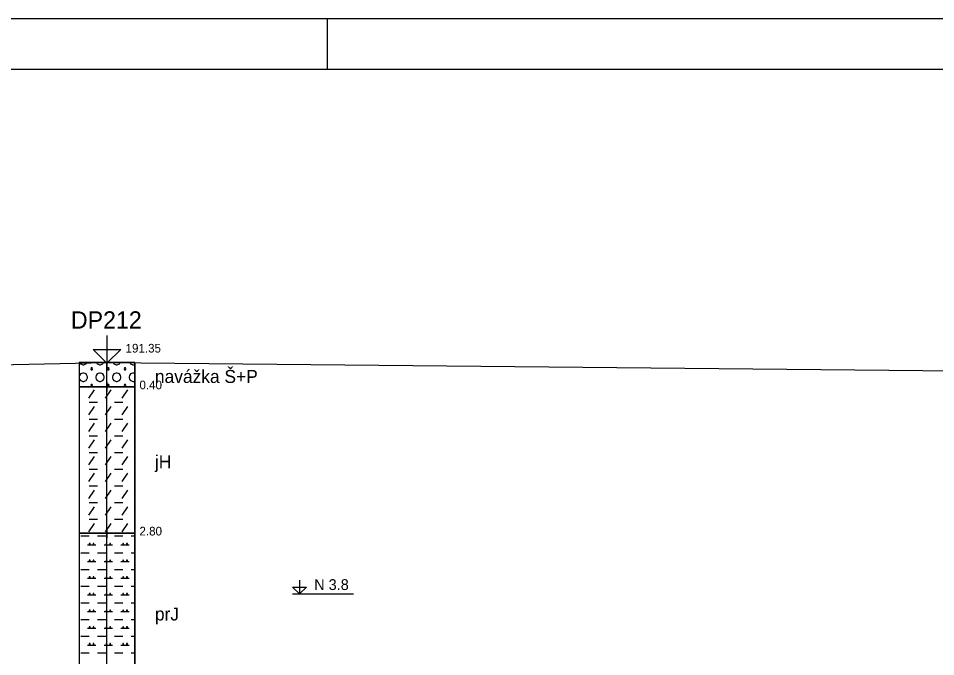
# Model space of a CAD drawing. Extents: x 3042 to 4120, y 576 to 2694.
# Drawn here: x 3883.6 to 3959, y 2237.2 to 2289.6 of the extents above; entities that cross this region are included whole.
import ezdxf

# ---------------------------------------------------------------- set-up
doc = ezdxf.new("R2010")
doc.units = 0
for name, color, linetype in [('1', 7, 'Continuous'), ('11', 7, 'Continuous'), ('15', 7, 'Continuous'), ('16', 7, 'Continuous'), ('17', 7, 'Continuous'), ('18', 7, 'Continuous'), ('2', 7, 'Continuous'), ('51', 7, 'Continuous'), ('52', 7, 'Continuous'), ('53', 7, 'Continuous'), ('56', 7, 'Continuous'), ('61', 7, 'Continuous')]:
    doc.layers.add(name, color=color, linetype=linetype)

msp = doc.modelspace()

# ---------------------------------------------------------------- linework, layer by layer
at = {"layer": '1'}
for points in [[(3699.011, 2289.585), (4119.511, 2289.585), (4119.511, 2184.585), (3699.011, 2184.585), (3699.011, 2289.585)], [(3703.202, 2188.776), (4115.32, 2188.776), (4115.32, 2285.394), (3703.202, 2285.394), (3703.202, 2188.776)]]:
    msp.add_lwpolyline(points, dxfattribs=at)
at = {"layer": '11'}
for p, q in [((3798.001, 2259.485), (3890.891, 2261.335)), ((3890.891, 2261.335), (4020.521, 2260.085))]:
    msp.add_line(p, q, dxfattribs=at)
at = {"layer": '15'}
msp.add_lwpolyline([(3890.891, 2263.558), (3890.891, 2261.272), (3889.748, 2262.415), (3892.034, 2262.415), (3890.891, 2261.272)], dxfattribs=at)
at = {"layer": '18'}
msp.add_line((3890.891, 2209.585), (3890.891, 2261.335), dxfattribs=at)
at = {"layer": '2'}
msp.add_lwpolyline([(3909.011, 2285.394), (3909.011, 2289.585)], dxfattribs=at)
at = {"layer": '51'}
for points in [[(3888.605, 2259.335), (3893.177, 2259.335), (3893.177, 2261.335), (3888.605, 2261.335)], [(3888.605, 2247.335), (3893.177, 2247.335), (3893.177, 2259.335), (3888.605, 2259.335)], [(3888.605, 2234.335), (3893.177, 2234.335), (3893.177, 2247.335), (3888.605, 2247.335)]]:
    msp.add_lwpolyline(points, close=True, dxfattribs=at)
for points in [[(3888.646, 2261.335), (3888.714, 2261.232), (3888.791, 2261.194), (3888.905, 2261.156), (3888.981, 2261.156), (3889.095, 2261.194), (3889.172, 2261.232), (3889.24, 2261.335)], [(3890.017, 2261.335), (3890.086, 2261.232), (3890.162, 2261.194), (3890.276, 2261.156), (3890.353, 2261.156), (3890.467, 2261.194), (3890.543, 2261.232), (3890.612, 2261.335)], [(3891.389, 2261.335), (3891.458, 2261.232), (3891.534, 2261.194), (3891.648, 2261.156), (3891.724, 2261.156), (3891.839, 2261.194), (3891.915, 2261.232), (3891.983, 2261.335)], [(3892.761, 2261.335), (3892.829, 2261.232), (3892.905, 2261.194), (3893.02, 2261.156), (3893.096, 2261.156), (3893.177, 2261.183)], [(3888.905, 2260.47), (3888.791, 2260.432), (3888.714, 2260.394), (3888.638, 2260.28), (3888.6, 2260.165), (3888.6, 2260.089), (3888.638, 2259.975), (3888.714, 2259.861), (3888.791, 2259.823), (3888.905, 2259.784), (3888.981, 2259.784), (3889.095, 2259.823), (3889.172, 2259.861), (3889.248, 2259.975), (3889.286, 2260.089), (3889.286, 2260.165), (3889.248, 2260.28), (3889.172, 2260.394), (3889.095, 2260.432), (3888.981, 2260.47), (3888.905, 2260.47)], [(3889.591, 2260.889), (3889.553, 2260.813), (3889.591, 2260.737), (3889.667, 2260.737), (3889.705, 2260.813), (3889.667, 2260.889), (3889.591, 2260.889), (3889.667, 2260.737)], [(3890.276, 2260.47), (3890.162, 2260.432), (3890.086, 2260.394), (3890.01, 2260.28), (3889.972, 2260.165), (3889.972, 2260.089), (3890.01, 2259.975), (3890.086, 2259.861), (3890.162, 2259.823), (3890.276, 2259.784), (3890.353, 2259.784), (3890.467, 2259.823), (3890.543, 2259.861), (3890.619, 2259.975), (3890.657, 2260.089), (3890.657, 2260.165), (3890.619, 2260.28), (3890.543, 2260.394), (3890.467, 2260.432), (3890.353, 2260.47), (3890.276, 2260.47)], [(3890.962, 2260.889), (3890.924, 2260.813), (3890.962, 2260.737), (3891.038, 2260.737), (3891.077, 2260.813), (3891.038, 2260.889), (3890.962, 2260.889), (3891.038, 2260.737)], [(3891.648, 2260.47), (3891.534, 2260.432), (3891.458, 2260.394), (3891.381, 2260.28), (3891.343, 2260.165), (3891.343, 2260.089), (3891.381, 2259.975), (3891.458, 2259.861), (3891.534, 2259.823), (3891.648, 2259.784), (3891.724, 2259.784), (3891.839, 2259.823), (3891.915, 2259.861), (3891.991, 2259.975), (3892.029, 2260.089), (3892.029, 2260.165), (3891.991, 2260.28), (3891.915, 2260.394), (3891.839, 2260.432), (3891.724, 2260.47), (3891.648, 2260.47)], [(3892.334, 2260.889), (3892.296, 2260.813), (3892.334, 2260.737), (3892.41, 2260.737), (3892.448, 2260.813), (3892.41, 2260.889), (3892.334, 2260.889), (3892.41, 2260.737)], [(3893.02, 2260.47), (3892.905, 2260.432), (3892.829, 2260.394), (3892.753, 2260.28), (3892.715, 2260.165), (3892.715, 2260.089), (3892.753, 2259.975), (3892.829, 2259.861), (3892.905, 2259.823), (3893.02, 2259.784), (3893.096, 2259.784), (3893.177, 2259.811)], [(3893.177, 2260.443), (3893.096, 2260.47), (3893.02, 2260.47)], [(3889.4, 2258.413), (3889.857, 2259.099)], [(3889.591, 2259.518), (3889.553, 2259.442), (3889.591, 2259.365), (3889.667, 2259.365), (3889.705, 2259.442), (3889.667, 2259.518), (3889.591, 2259.518), (3889.667, 2259.365)], [(3890.772, 2258.413), (3891.229, 2259.099)], [(3890.962, 2259.518), (3890.924, 2259.442), (3890.962, 2259.365), (3891.038, 2259.365), (3891.077, 2259.442), (3891.038, 2259.518), (3890.962, 2259.518), (3891.038, 2259.365)], [(3892.143, 2258.413), (3892.601, 2259.099)], [(3892.334, 2259.518), (3892.296, 2259.442), (3892.334, 2259.365), (3892.41, 2259.365), (3892.448, 2259.442), (3892.41, 2259.518), (3892.334, 2259.518), (3892.41, 2259.365)], [(3889.438, 2258.07), (3890.124, 2258.07)], [(3891.496, 2258.07), (3892.181, 2258.07)], [(3889.4, 2257.041), (3889.857, 2257.727)], [(3890.772, 2257.041), (3891.229, 2257.727)], [(3892.143, 2257.041), (3892.601, 2257.727)], [(3889.438, 2256.698), (3890.124, 2256.698)], [(3891.496, 2256.698), (3892.181, 2256.698)], [(3889.4, 2255.67), (3889.857, 2256.355)], [(3890.772, 2255.67), (3891.229, 2256.355)], [(3892.143, 2255.67), (3892.601, 2256.355)], [(3889.438, 2255.327), (3890.124, 2255.327)], [(3891.496, 2255.327), (3892.181, 2255.327)], [(3889.4, 2254.298), (3889.857, 2254.984)], [(3890.772, 2254.298), (3891.229, 2254.984)], [(3892.143, 2254.298), (3892.601, 2254.984)], [(3889.4, 2252.926), (3889.857, 2253.612)], [(3889.438, 2253.955), (3890.124, 2253.955)], [(3890.772, 2252.926), (3891.229, 2253.612)], [(3891.496, 2253.955), (3892.181, 2253.955)], [(3892.143, 2252.926), (3892.601, 2253.612)], [(3889.4, 2251.555), (3889.857, 2252.241)], [(3889.438, 2252.584), (3890.124, 2252.584)], [(3890.772, 2251.555), (3891.229, 2252.241)], [(3891.496, 2252.584), (3892.181, 2252.584)], [(3892.143, 2251.555), (3892.601, 2252.241)], [(3889.4, 2250.183), (3889.857, 2250.869)], [(3889.438, 2251.212), (3890.124, 2251.212)], [(3890.772, 2250.183), (3891.229, 2250.869)], [(3891.496, 2251.212), (3892.181, 2251.212)], [(3892.143, 2250.183), (3892.601, 2250.869)], [(3889.438, 2249.84), (3890.124, 2249.84)], [(3891.496, 2249.84), (3892.181, 2249.84)], [(3889.4, 2248.812), (3889.857, 2249.497)], [(3890.772, 2248.812), (3891.229, 2249.497)], [(3892.143, 2248.812), (3892.601, 2249.497)], [(3889.438, 2248.469), (3890.124, 2248.469)], [(3891.496, 2248.469), (3892.181, 2248.469)], [(3889.4, 2247.44), (3889.857, 2248.126)], [(3890.772, 2247.44), (3891.229, 2248.126)], [(3892.143, 2247.44), (3892.601, 2248.126)], [(3888.752, 2247.097), (3889.438, 2247.097)], [(3890.124, 2247.097), (3890.81, 2247.097)], [(3891.496, 2247.097), (3892.181, 2247.097)], [(3892.867, 2247.097), (3893.177, 2247.097)], [(3889.286, 2246.373), (3889.972, 2246.373)], [(3889.438, 2246.488), (3889.438, 2246.411), (3889.514, 2246.411), (3889.514, 2246.488), (3889.438, 2246.488), (3889.514, 2246.411)], [(3889.743, 2246.488), (3889.743, 2246.411), (3889.819, 2246.411), (3889.819, 2246.488), (3889.743, 2246.488), (3889.819, 2246.411)], [(3890.657, 2246.373), (3891.343, 2246.373)], [(3890.81, 2246.488), (3890.81, 2246.411), (3890.886, 2246.411), (3890.886, 2246.488), (3890.81, 2246.488), (3890.886, 2246.411)], [(3891.115, 2246.488), (3891.115, 2246.411), (3891.191, 2246.411), (3891.191, 2246.488), (3891.115, 2246.488), (3891.191, 2246.411)], [(3892.029, 2246.373), (3892.715, 2246.373)], [(3892.181, 2246.488), (3892.181, 2246.411), (3892.258, 2246.411), (3892.258, 2246.488), (3892.181, 2246.488), (3892.258, 2246.411)], [(3892.486, 2246.488), (3892.486, 2246.411), (3892.562, 2246.411), (3892.562, 2246.488), (3892.486, 2246.488), (3892.562, 2246.411)], [(3888.752, 2245.726), (3889.438, 2245.726)], [(3890.124, 2245.726), (3890.81, 2245.726)], [(3891.496, 2245.726), (3892.181, 2245.726)], [(3892.867, 2245.726), (3893.177, 2245.726)], [(3889.286, 2245.002), (3889.972, 2245.002)], [(3889.438, 2245.116), (3889.438, 2245.04), (3889.514, 2245.04), (3889.514, 2245.116), (3889.438, 2245.116), (3889.514, 2245.04)], [(3889.743, 2245.116), (3889.743, 2245.04), (3889.819, 2245.04), (3889.819, 2245.116), (3889.743, 2245.116), (3889.819, 2245.04)], [(3890.657, 2245.002), (3891.343, 2245.002)], [(3890.81, 2245.116), (3890.81, 2245.04), (3890.886, 2245.04), (3890.886, 2245.116), (3890.81, 2245.116), (3890.886, 2245.04)], [(3891.115, 2245.116), (3891.115, 2245.04), (3891.191, 2245.04), (3891.191, 2245.116), (3891.115, 2245.116), (3891.191, 2245.04)], [(3892.029, 2245.002), (3892.715, 2245.002)], [(3892.181, 2245.116), (3892.181, 2245.04), (3892.258, 2245.04), (3892.258, 2245.116), (3892.181, 2245.116), (3892.258, 2245.04)], [(3892.486, 2245.116), (3892.486, 2245.04), (3892.562, 2245.04), (3892.562, 2245.116), (3892.486, 2245.116), (3892.562, 2245.04)], [(3888.752, 2244.354), (3889.438, 2244.354)], [(3889.438, 2243.744), (3889.438, 2243.668), (3889.514, 2243.668), (3889.514, 2243.744), (3889.438, 2243.744), (3889.514, 2243.668)], [(3889.743, 2243.744), (3889.743, 2243.668), (3889.819, 2243.668), (3889.819, 2243.744), (3889.743, 2243.744), (3889.819, 2243.668)], [(3890.124, 2244.354), (3890.81, 2244.354)], [(3890.81, 2243.744), (3890.81, 2243.668), (3890.886, 2243.668), (3890.886, 2243.744), (3890.81, 2243.744), (3890.886, 2243.668)], [(3891.115, 2243.744), (3891.115, 2243.668), (3891.191, 2243.668), (3891.191, 2243.744), (3891.115, 2243.744), (3891.191, 2243.668)], [(3891.496, 2244.354), (3892.181, 2244.354)], [(3892.181, 2243.744), (3892.181, 2243.668), (3892.258, 2243.668), (3892.258, 2243.744), (3892.181, 2243.744), (3892.258, 2243.668)], [(3892.486, 2243.744), (3892.486, 2243.668), (3892.562, 2243.668), (3892.562, 2243.744), (3892.486, 2243.744), (3892.562, 2243.668)], [(3892.867, 2244.354), (3893.177, 2244.354)], [(3888.752, 2242.982), (3889.438, 2242.982)], [(3889.286, 2243.63), (3889.972, 2243.63)], [(3890.124, 2242.982), (3890.81, 2242.982)], [(3890.657, 2243.63), (3891.343, 2243.63)], [(3891.496, 2242.982), (3892.181, 2242.982)], [(3892.029, 2243.63), (3892.715, 2243.63)], [(3892.867, 2242.982), (3893.177, 2242.982)], [(3889.286, 2242.258), (3889.972, 2242.258)], [(3889.438, 2242.373), (3889.438, 2242.297), (3889.514, 2242.297), (3889.514, 2242.373), (3889.438, 2242.373), (3889.514, 2242.297)], [(3889.743, 2242.373), (3889.743, 2242.297), (3889.819, 2242.297), (3889.819, 2242.373), (3889.743, 2242.373), (3889.819, 2242.297)], [(3890.657, 2242.258), (3891.343, 2242.258)], [(3890.81, 2242.373), (3890.81, 2242.297), (3890.886, 2242.297), (3890.886, 2242.373), (3890.81, 2242.373), (3890.886, 2242.297)], [(3891.115, 2242.373), (3891.115, 2242.297), (3891.191, 2242.297), (3891.191, 2242.373), (3891.115, 2242.373), (3891.191, 2242.297)], [(3892.029, 2242.258), (3892.715, 2242.258)], [(3892.181, 2242.373), (3892.181, 2242.297), (3892.258, 2242.297), (3892.258, 2242.373), (3892.181, 2242.373), (3892.258, 2242.297)], [(3892.486, 2242.373), (3892.486, 2242.297), (3892.562, 2242.297), (3892.562, 2242.373), (3892.486, 2242.373), (3892.562, 2242.297)], [(3888.752, 2241.611), (3889.438, 2241.611)], [(3890.124, 2241.611), (3890.81, 2241.611)], [(3891.496, 2241.611), (3892.181, 2241.611)], [(3892.867, 2241.611), (3893.177, 2241.611)], [(3889.286, 2240.887), (3889.972, 2240.887)], [(3889.438, 2241.001), (3889.438, 2240.925), (3889.514, 2240.925), (3889.514, 2241.001), (3889.438, 2241.001), (3889.514, 2240.925)], [(3889.743, 2241.001), (3889.743, 2240.925), (3889.819, 2240.925), (3889.819, 2241.001), (3889.743, 2241.001), (3889.819, 2240.925)], [(3890.657, 2240.887), (3891.343, 2240.887)], [(3890.81, 2241.001), (3890.81, 2240.925), (3890.886, 2240.925), (3890.886, 2241.001), (3890.81, 2241.001), (3890.886, 2240.925)], [(3891.115, 2241.001), (3891.115, 2240.925), (3891.191, 2240.925), (3891.191, 2241.001), (3891.115, 2241.001), (3891.191, 2240.925)], [(3892.029, 2240.887), (3892.715, 2240.887)], [(3892.181, 2241.001), (3892.181, 2240.925), (3892.258, 2240.925), (3892.258, 2241.001), (3892.181, 2241.001), (3892.258, 2240.925)], [(3892.486, 2241.001), (3892.486, 2240.925), (3892.562, 2240.925), (3892.562, 2241.001), (3892.486, 2241.001), (3892.562, 2240.925)], [(3888.752, 2240.239), (3889.438, 2240.239)], [(3890.124, 2240.239), (3890.81, 2240.239)], [(3891.496, 2240.239), (3892.181, 2240.239)], [(3892.867, 2240.239), (3893.177, 2240.239)], [(3889.286, 2239.515), (3889.972, 2239.515)], [(3889.438, 2239.63), (3889.438, 2239.553), (3889.514, 2239.553), (3889.514, 2239.63), (3889.438, 2239.63), (3889.514, 2239.553)], [(3889.743, 2239.63), (3889.743, 2239.553), (3889.819, 2239.553), (3889.819, 2239.63), (3889.743, 2239.63), (3889.819, 2239.553)], [(3890.657, 2239.515), (3891.343, 2239.515)], [(3890.81, 2239.63), (3890.81, 2239.553), (3890.886, 2239.553), (3890.886, 2239.63), (3890.81, 2239.63), (3890.886, 2239.553)], [(3891.115, 2239.63), (3891.115, 2239.553), (3891.191, 2239.553), (3891.191, 2239.63), (3891.115, 2239.63), (3891.191, 2239.553)], [(3892.029, 2239.515), (3892.715, 2239.515)], [(3892.181, 2239.63), (3892.181, 2239.553), (3892.258, 2239.553), (3892.258, 2239.63), (3892.181, 2239.63), (3892.258, 2239.553)], [(3892.486, 2239.63), (3892.486, 2239.553), (3892.562, 2239.553), (3892.562, 2239.63), (3892.486, 2239.63), (3892.562, 2239.553)], [(3888.752, 2238.868), (3889.438, 2238.868)], [(3890.124, 2238.868), (3890.81, 2238.868)], [(3891.496, 2238.868), (3892.181, 2238.868)], [(3892.867, 2238.868), (3893.177, 2238.868)], [(3889.286, 2238.144), (3889.972, 2238.144)], [(3889.438, 2238.258), (3889.438, 2238.182), (3889.514, 2238.182), (3889.514, 2238.258), (3889.438, 2238.258), (3889.514, 2238.182)], [(3889.743, 2238.258), (3889.743, 2238.182), (3889.819, 2238.182), (3889.819, 2238.258), (3889.743, 2238.258), (3889.819, 2238.182)], [(3890.657, 2238.144), (3891.343, 2238.144)], [(3890.81, 2238.258), (3890.81, 2238.182), (3890.886, 2238.182), (3890.886, 2238.258), (3890.81, 2238.258), (3890.886, 2238.182)], [(3891.115, 2238.258), (3891.115, 2238.182), (3891.191, 2238.182), (3891.191, 2238.258), (3891.115, 2238.258), (3891.191, 2238.182)], [(3892.029, 2238.144), (3892.715, 2238.144)], [(3892.181, 2238.258), (3892.181, 2238.182), (3892.258, 2238.182), (3892.258, 2238.258), (3892.181, 2238.258), (3892.258, 2238.182)], [(3892.486, 2238.258), (3892.486, 2238.182), (3892.562, 2238.182), (3892.562, 2238.258), (3892.486, 2238.258), (3892.562, 2238.182)], [(3888.752, 2237.496), (3889.438, 2237.496)], [(3890.124, 2237.496), (3890.81, 2237.496)], [(3891.496, 2237.496), (3892.181, 2237.496)], [(3892.867, 2237.496), (3893.177, 2237.496)]]:
    msp.add_lwpolyline(points, dxfattribs=at)
at = {"layer": '53'}
for points in [[(3888.605, 2261.335), (3893.177, 2261.335)], [(3888.605, 2261.335), (3888.605, 2216.335)], [(3893.177, 2261.335), (3893.177, 2216.335)], [(3888.605, 2259.335), (3893.177, 2259.335)], [(3888.605, 2247.335), (3893.177, 2247.335)]]:
    msp.add_lwpolyline(points, dxfattribs=at)
at = {"layer": '56'}
for points in [[(3890.51, 2261.335), (3891.272, 2261.335)], [(3890.891, 2261.716), (3890.891, 2260.954)], [(3890.891, 2259.716), (3890.891, 2258.954)], [(3890.51, 2259.335), (3891.272, 2259.335)], [(3890.891, 2247.716), (3890.891, 2246.954)], [(3890.51, 2247.335), (3891.272, 2247.335)]]:
    msp.add_lwpolyline(points, dxfattribs=at)
at = {"layer": '61'}
for points in [[(3906.703, 2243.478), (3906.703, 2242.335), (3906.131, 2242.907), (3907.274, 2242.907), (3906.703, 2242.335)], [(3906.131, 2242.335), (3911.126, 2242.335)]]:
    msp.add_lwpolyline(points, dxfattribs=at)

# ---------------------------------------------------------------- texts
at = {"layer": '16'}
msp.add_text('DP212', height=1.4224, dxfattribs=at).set_placement((3887.928, 2264.114))
at = {"layer": '17'}
msp.add_text('191.35', height=0.7112, dxfattribs=at).set_placement((3892.415, 2262.153))
at = {"layer": '52'}
for s, height, p in [('navážka Š+P', 1.0668, (3894.828, 2259.657)), ('0.40', 0.7112, (3893.558, 2259.137)), ('jH', 1.0668, (3894.828, 2252.657)), ('2.80', 0.7112, (3893.558, 2247.137)), ('prJ', 1.0668, (3894.828, 2240.157))]:
    msp.add_text(s, height=height, dxfattribs=at).set_placement(p)
at = {"layer": '61'}
msp.add_text('N 3.8', height=0.889, dxfattribs=at).set_placement((3907.909, 2242.659))

doc.saveas('drawing.dxf')
